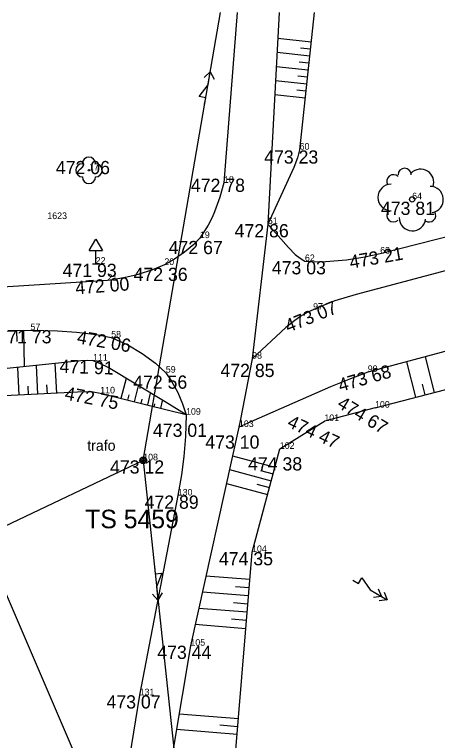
# Model space of a CAD drawing. Extents: x -559180 to -551373, y -1076947 to -1072071.
# Drawn here: x -553603.5 to -553571.5, y -1075805.1 to -1075750.1 of the extents above; entities that cross this region are included whole.
import ezdxf

# ---------------------------------------------------------------- set-up
doc = ezdxf.new("R2010")
doc.units = 0
for name, color, linetype in [('12_PLOTY', 7, 'Continuous'), ('17_KOMUNIKACE', 7, 'Continuous'), ('1_VODA_ZN', 7, 'Continuous'), ('20_EL_ZN', 7, 'Continuous'), ('26_SRAFY', 7, 'Continuous'), ('27_HRANA_PATA', 7, 'Continuous'), ('29_POPIS_EL', 7, 'Continuous'), ('31_SDELOVACI', 7, 'Continuous'), ('34_ZELEN', 7, 'Continuous'), ('3_BODY', 7, 'Continuous'), ('48_DOPRAVA_ZN', 7, 'Continuous'), ('52_POPIS_UCELOVY', 7, 'Continuous'), ('6_VYSKY', 7, 'Continuous'), ('NNnadzemní', 7, 'Continuous')]:
    doc.layers.add(name, color=color, linetype=linetype)

# ---------------------------------------------------------------- blocks, each defined once
blk = doc.blocks.new('STL')
at = {"layer": '34_ZELEN'}
blk.add_circle((0, 0), 0.05, dxfattribs=at)
for centre, start, end in [((0, 0.5), 0, 180), ((-0.5, 0), 90, 270), ((0.5, 0), 270, 90), ((0, -0.5), 180, 0)]:
    blk.add_arc(centre, 0.5, start, end, dxfattribs=at)
blk = doc.blocks.new('DZ')
at = {"layer": '48_DOPRAVA_ZN'}
for p, q in [((-0.5, 1), (0, 1.85)), ((0, 1.85), (0.5, 1)), ((-0.5, 1), (0.5, 1)), ((0, 0), (0, 1)), ((-0.25, 0), (0.25, 0))]:
    blk.add_line(p, q, dxfattribs=at)
blk = doc.blocks.new('STLS')
at = {"layer": '34_ZELEN'}
blk.add_circle((0, 0), 0.2, dxfattribs=at)
for centre, radius, start, end in [((-0.571, 1.853), 0.5, 0, 180), ((0.636, 1.281), 1, 341.2293, 135), ((-1.425, 1.366), 0.5, 45, 210.4326), ((-1.599, 0.146), 1, 90, 270), ((1.356, -0.015), 1, 279.53, 90), ((-1.424, -1.207), 0.5, 135, 315), ((1.283, -1.208), 0.5, 234.3777, 31.0479), ((0.019, -1.381), 1, 180, 353.8403)]:
    blk.add_arc(centre, radius, start, end, dxfattribs=at)
blk = doc.blocks.new('POINT_DISPLAY')
blk.add_line((0, 0), (0, 0))
blk = doc.blocks.new('SLB')
at = {"layer": '20_EL_ZN'}
for radius in [0.25, 0.158, 0.05]:
    blk.add_circle((0, 0), radius, dxfattribs=at)
blk = doc.blocks.new('ELNN')
at = {"layer": '20_EL_ZN'}
for p, q in [((0, 0), (0.5, 0)), ((0.5, 0), (0.5, 0.5)), ((0.5, 0.5), (1.5, 0)), ((1.5, 0), (2.5, 0))]:
    blk.add_line(p, q, dxfattribs=at)
blk.add_lwpolyline([(2, 0.375), (2.5, 0), (2, -0.375)], dxfattribs=at)
blk = doc.blocks.new('ELVN')
at = {"layer": '20_EL_ZN'}
for p, q in [((0, 0), (0.5, 0)), ((0.5, 0), (0.5, 0.5)), ((0.5, 0.5), (1.5, 0)), ((1.5, 0), (2.5, 0)), ((2.5, 0), (3, 0))]:
    blk.add_line(p, q, dxfattribs=at)
for points in [[(2, 0.375), (2.5, 0), (2, -0.375)], [(2.5, 0.375), (3, 0), (2.5, -0.375)]]:
    blk.add_lwpolyline(points, dxfattribs=at)

msp = doc.modelspace()

# ---------------------------------------------------------------- linework, layer by layer
at = {"layer": '12_PLOTY'}
for p, q in [((-553576.27, -1075779.89), (-553568.5, -1075777.89)), ((-553576.27, -1075779.89), (-553580.1, -1075780.9)), ((-553580.348, -1075781.055), (-553580.1, -1075780.9)), ((-553583.47, -1075783), (-553580.348, -1075781.055)), ((-553585.57, -1075790.81), (-553583.47, -1075783)), ((-553587.51, -1075814.66), (-553585.57, -1075790.81))]:
    msp.add_line(p, q, dxfattribs=at)
at = {"layer": '17_KOMUNIKACE'}
for p, q in [((-553586.686, -1075750), (-553587.69, -1075762.88)), ((-553583.516, -1075750), (-553584.38, -1075766)), ((-553575.88, -1075768.23), (-553559.73, -1075764.1)), ((-553584.38, -1075766), (-553585.56, -1075776.18)), ((-553596.5, -1075770.27), (-553605.37, -1075770.82)), ((-553585.56, -1075776.18), (-553586.445, -1075780.755)), ((-553586.445, -1075780.755), (-553586.56, -1075781.35)), ((-553586.56, -1075781.35), (-553590.23, -1075797.89)), ((-553591.19, -1075786.53), (-553594.07, -1075801.64))]:
    msp.add_line(p, q, dxfattribs=at)
for points in [[(-553587.69, -1075762.88), (-553587.998, -1075763.972), (-553588.397, -1075765.074), (-553588.588, -1075765.509), (-553588.886, -1075766.069), (-553589.51, -1075767.06)], [(-553584.38, -1075766), (-553582.809, -1075767.778), (-553582.302, -1075768.294), (-553581.938, -1075768.577), (-553581.57, -1075768.8)], [(-553559.19, -1075766.41), (-553577.692, -1075771.335), (-553579.299, -1075771.797), (-553580.077, -1075772.099), (-553580.95, -1075772.48)], [(-553589.51, -1075767.06), (-553589.969, -1075767.545), (-553590.671, -1075768.131), (-553591.426, -1075768.664), (-553592.2, -1075769.09)], [(-553581.57, -1075768.8), (-553580.863, -1075768.845), (-553580.01, -1075768.827), (-553578.438, -1075768.703), (-553577.045, -1075768.479), (-553575.88, -1075768.23)], [(-553592.2, -1075769.09), (-553593.095, -1075769.447), (-553594.187, -1075769.802), (-553594.578, -1075769.909), (-553595.156, -1075770.033), (-553595.848, -1075770.167), (-553596.5, -1075770.27)], [(-553580.95, -1075772.48), (-553581.348, -1075772.668), (-553581.876, -1075772.971), (-553582.343, -1075773.29), (-553583.023, -1075773.825), (-553585.56, -1075776.18)], [(-553610.67, -1075774.96), (-553609.089, -1075774.681), (-553607.686, -1075774.45), (-553606.016, -1075774.219), (-553605.287, -1075774.149), (-553603.494, -1075774.041), (-553602.32, -1075774.02)], [(-553602.32, -1075774.02), (-553600.287, -1075774.077), (-553598.856, -1075774.184), (-553597.338, -1075774.361), (-553596.22, -1075774.58)], [(-553596.22, -1075774.58), (-553594.967, -1075775.143), (-553593.882, -1075775.784), (-553592.871, -1075776.529), (-553592.09, -1075777.24)], [(-553592.09, -1075777.24), (-553591.653, -1075777.881), (-553591.182, -1075778.735), (-553590.821, -1075779.599)], [(-553590.821, -1075779.599), (-553590.818, -1075779.605), (-553590.56, -1075780.42)], [(-553590.56, -1075780.42), (-553590.605, -1075782.077), (-553590.738, -1075783.57), (-553590.907, -1075784.957), (-553591.19, -1075786.53)], [(-553590.23, -1075797.89), (-553592.141, -1075809.331), (-553592.39, -1075811.11), (-553592.52, -1075813.19)], [(-553594.07, -1075801.64), (-553595.412, -1075809.865), (-553595.66, -1075812), (-553595.85, -1075814.97)]]:
    msp.add_lwpolyline(points, dxfattribs=at)
at = {"layer": '26_SRAFY'}
for p, q in [((-553583.62, -1075751.937), (-553581.096, -1075752.207)), ((-553583.678, -1075753.003), (-553581.209, -1075753.267)), ((-553581.901, -1075752.657), (-553581.153, -1075752.737)), ((-553583.735, -1075754.068), (-553581.323, -1075754.327)), ((-553581.998, -1075753.719), (-553581.266, -1075753.797)), ((-553583.793, -1075755.134), (-553581.436, -1075755.387)), ((-553582.095, -1075754.78), (-553581.38, -1075754.857)), ((-553583.851, -1075756.2), (-553581.55, -1075756.446)), ((-553582.192, -1075755.842), (-553581.493, -1075755.916)), ((-553603.332, -1075774.879), (-553603.347, -1075774.038)), ((-553602.786, -1075776.78), (-553602.835, -1075774.029)), ((-553572.488, -1075776.039), (-553571.794, -1075778.738)), ((-553600.471, -1075776.537), (-553600.361, -1075778.799)), ((-553573.892, -1075776.412), (-553573.201, -1075779.1)), ((-553603.312, -1075776.836), (-553603.21, -1075778.938)), ((-553601.892, -1075776.686), (-553601.785, -1075778.868)), ((-553595.1, -1075777.668), (-553595.48, -1075779.199)), ((-553602.529, -1075778.26), (-553602.498, -1075778.903)), ((-553601.106, -1075778.167), (-553601.073, -1075778.834)), ((-553594.183, -1075778.224), (-553594.486, -1075779.446)), ((-553572.705, -1075778.111), (-553572.497, -1075778.919)), ((-553593.265, -1075778.781), (-553593.486, -1075779.672)), ((-553594.88, -1075778.91), (-553594.983, -1075779.323)), ((-553593.909, -1075779.249), (-553593.988, -1075779.57)), ((-553592.347, -1075779.337), (-553592.379, -1075779.465)), ((-553593.486, -1075779.672), (-553593.491, -1075779.693)), ((-553592.937, -1075779.589), (-553592.994, -1075779.816)), ((-553592.379, -1075779.465), (-553592.496, -1075779.94)), ((-553587.041, -1075783.517), (-553583.84, -1075784.378)), ((-553587.274, -1075784.567), (-553584.119, -1075785.415)), ((-553584.933, -1075784.64), (-553583.98, -1075784.897)), ((-553587.507, -1075785.617), (-553584.399, -1075786.453)), ((-553585.198, -1075785.682), (-553584.259, -1075785.934)), ((-553589.055, -1075792.596), (-553585.737, -1075792.866)), ((-553586.809, -1075793.401), (-553585.788, -1075793.484)), ((-553589.327, -1075793.819), (-553585.838, -1075794.103)), ((-553586.96, -1075794.634), (-553585.888, -1075794.721)), ((-553589.598, -1075795.042), (-553585.938, -1075795.34)), ((-553589.87, -1075796.265), (-553586.039, -1075796.577)), ((-553587.112, -1075795.867), (-553585.989, -1075795.958)), ((-553591.091, -1075803.043), (-553586.595, -1075803.409)), ((-553588.006, -1075803.886), (-553586.643, -1075803.997)), ((-553591.286, -1075804.212), (-553586.691, -1075804.586))]:
    msp.add_line(p, q, dxfattribs=at)
at = {"layer": '27_HRANA_PATA'}
for p, q in [((-553580.859, -1075750), (-553581.97, -1075760.37)), ((-553558.83, -1075772.41), (-553576.82, -1075777.19)), ((-553593.52, -1075779.686), (-553597.05, -1075778.81)), ((-553590.56, -1075780.42), (-553593.52, -1075779.686)), ((-553590.56, -1075780.42), (-553592.15, -1075779.456)), ((-553585.671, -1075780.96), (-553586.56, -1075781.35))]:
    msp.add_line(p, q, dxfattribs=at)
for points in [[(-553581.97, -1075760.37), (-553582.134, -1075760.982), (-553582.418, -1075761.711), (-553584.38, -1075766)], [(-553597.59, -1075776.33), (-553597.994, -1075776.305), (-553598.514, -1075776.332), (-553605.107, -1075777.024), (-553605.897, -1075777.149), (-553606.79, -1075777.35)], [(-553592.15, -1075779.456), (-553596.453, -1075776.848), (-553597.034, -1075776.563), (-553597.59, -1075776.33)], [(-553576.82, -1075777.19), (-553578.134, -1075777.703), (-553579.627, -1075778.308), (-553585.671, -1075780.96)], [(-553597.05, -1075778.81), (-553597.59, -1075778.715), (-553598.265, -1075778.697), (-553604.823, -1075779.016), (-553605.844, -1075779.087), (-553606.77, -1075779.22)]]:
    msp.add_lwpolyline(points, dxfattribs=at)
at = {"layer": '31_SDELOVACI'}
msp.add_line((-553591.16, -1075824.2), (-553607.807, -1075785.51), dxfattribs=at)
at = {"layer": 'NNnadzemní'}
for p, q in [((-553593.045, -1075779.492), (-553587.956, -1075750)), ((-553593.8, -1075783.87), (-553593.045, -1075779.492)), ((-553593.8, -1075783.87), (-553612.282, -1075792.666)), ((-553593.8, -1075783.87), (-553589.68, -1075822.81))]:
    msp.add_line(p, q, dxfattribs=at)

# ---------------------------------------------------------------- block references
at = {"layer": '1_VODA_ZN'}
for p in [(-553581.97, -1075760.37), (-553597.9, -1075761.93), (-553587.69, -1075762.88), (-553587.74, -1075763.83), (-553587.736, -1075763.829), (-553573.46, -1075764.13), (-553601.05, -1075765.62), (-553584.38, -1075766), (-553589.51, -1075767.06), (-553575.88, -1075768.23), (-553581.57, -1075768.8), (-553597.39, -1075769), (-553592.2, -1075769.09), (-553596.5, -1075770.27), (-553580.95, -1075772.48), (-553602.32, -1075774.02), (-553596.22, -1075774.58), (-553597.59, -1075776.33), (-553585.56, -1075776.18), (-553592.09, -1075777.24), (-553576.82, -1075777.19), (-553597.05, -1075778.81), (-553576.27, -1075779.89), (-553590.56, -1075780.42), (-553580.1, -1075780.9), (-553586.56, -1075781.35), (-553583.47, -1075783), (-553593.8, -1075783.87), (-553591.19, -1075786.53), (-553585.57, -1075790.81), (-553590.23, -1075797.89), (-553594.07, -1075801.64)]:
    msp.add_blockref('POINT_DISPLAY', p, dxfattribs=at)
at = {"layer": '20_EL_ZN'}
for name, p, xscale, yscale, rotation in [('ELNN', (-553589.152, -1075756.933), 1.000000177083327, 1.0000001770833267, 80.2103307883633), ('ELNN', (-553592.945, -1075791.954), 0.9999999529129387, 0.9999999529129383, -83.9603683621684), ('ELVN', (-553577.946, -1075792.931), 0.9999995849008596, 0.9999995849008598, -29.75047402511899)]:
    msp.add_blockref(name, p, dxfattribs=dict(at, xscale=xscale, yscale=yscale, rotation=rotation))
msp.add_blockref('SLB', (-553593.8, -1075783.87), dxfattribs=at)
at = {"layer": '34_ZELEN'}
for name, p in [('STL', (-553597.9, -1075761.93)), ('STLS', (-553573.46, -1075764.13))]:
    msp.add_blockref(name, p, dxfattribs=at)
at = {"layer": '48_DOPRAVA_ZN'}
msp.add_blockref('DZ', (-553597.39, -1075769), dxfattribs=at)

# ---------------------------------------------------------------- texts
at = {"layer": '29_POPIS_EL'}
msp.add_text('TS 5459', height=1.4, dxfattribs=at).set_placement((-553598.183, -1075789.006))
at = {"layer": '3_BODY'}
for s, p in [('60', (-553581.97, -1075760.37)), ('17', (-553597.9, -1075761.93)), ('18', (-553587.69, -1075762.88)), ('64', (-553573.46, -1075764.13)), ('1623', (-553601.05, -1075765.62)), ('61', (-553584.38, -1075766)), ('19', (-553589.51, -1075767.06)), ('63', (-553575.88, -1075768.23)), ('62', (-553581.57, -1075768.8)), ('22', (-553597.39, -1075769)), ('20', (-553592.2, -1075769.09)), ('21', (-553596.5, -1075770.27)), ('97', (-553580.95, -1075772.48)), ('57', (-553602.32, -1075774.02)), ('58', (-553596.22, -1075774.58)), ('111', (-553597.59, -1075776.33)), ('98', (-553585.56, -1075776.18)), ('59', (-553592.09, -1075777.24)), ('99', (-553576.82, -1075777.19)), ('110', (-553597.05, -1075778.81)), ('109', (-553590.56, -1075780.42)), ('100', (-553576.27, -1075779.89)), ('101', (-553580.1, -1075780.9)), ('103', (-553586.56, -1075781.35)), ('102', (-553583.47, -1075783)), ('108', (-553593.8, -1075783.87)), ('130', (-553591.19, -1075786.53)), ('104', (-553585.57, -1075790.81)), ('105', (-553590.23, -1075797.89)), ('131', (-553594.07, -1075801.64))]:
    msp.add_text(s, height=0.5, dxfattribs=at).set_placement(p)
at = {"layer": '52_POPIS_UCELOVY'}
msp.add_text('trafo', height=0.8, dxfattribs=at).set_placement((-553598.034, -1075783.145))
at = {"layer": '6_VYSKY'}
for s, p in [('473 23', (-553584.652, -1075761.423)), ('472 06', (-553600.405, -1075762.222)), ('472 78', (-553590.195, -1075763.562)), ('473 81', (-553575.824, -1075765.307)), ('472 86', (-553586.885, -1075767)), ('472 67', (-553591.873, -1075768.272)), ('473 03', (-553584.075, -1075769.8)), ('471 93', (-553599.895, -1075770)), ('472 36', (-553594.528, -1075770.302)), ('471 73', (-553604.825, -1075775.02)), ('472 85', (-553587.959, -1075777.569)), ('472 56', (-553594.56, -1075778.453)), ('473 01', (-553593.065, -1075782.093)), ('473 10', (-553589.1, -1075782.987)), ('474 38', (-553585.869, -1075784.637)), ('473 12', (-553596.305, -1075784.87)), ('472 89', (-553593.695, -1075787.53)), ('474 35', (-553588.075, -1075791.81)), ('473 44', (-553592.735, -1075798.89)), ('473 07', (-553596.575, -1075802.64))]:
    msp.add_text(s, height=1, dxfattribs=at).set_placement(p)
for s, rotation, p in [('473 21', 9.8456, (-553578.109, -1075769.377)), ('472 00', 4.3483, (-553598.894, -1075771.318)), ('473 07', 21.8968, (-553582.835, -1075774.222)), ('472 06', 350.212, (-553598.861, -1075775.012)), ('471 91', 357.9904, (-553600.14, -1075777.244)), ('471 91', 357.9904, (-553600.14, -1075777.244)), ('473 68', 15.9519, (-553578.889, -1075778.696)), ('473 68', 15.9519, (-553578.889, -1075778.696)), ('472 75', 349.0983, (-553599.785, -1075779.26)), ('472 75', 349.0983, (-553599.785, -1075779.26)), ('474 67', 328.9437, (-553579.206, -1075779.814)), ('474 47', 335.0771, (-553582.983, -1075781.302))]:
    msp.add_text(s, height=1, rotation=rotation, dxfattribs=at).set_placement(p)

doc.saveas('drawing.dxf')
